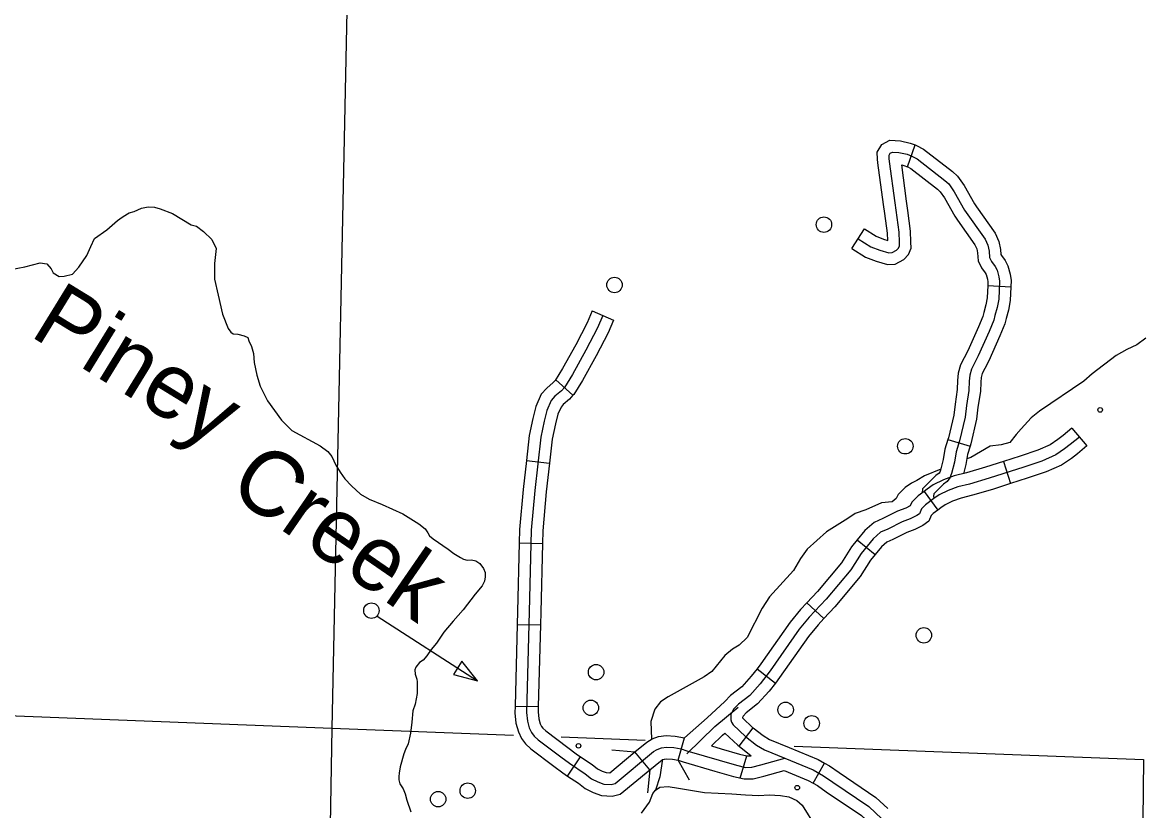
# Model space of a CAD drawing. Extents: x 653372 to 905732, y 627442 to 787275.
# Drawn here: x 852986 to 860204, y 692934 to 698009 of the extents above; entities that cross this region are included whole.
import ezdxf

# ---------------------------------------------------------------- set-up
doc = ezdxf.new("R2010")
doc.units = 0
for name, color, linetype in [('Level 32', 7, 'Continuous'), ('Level 35', 7, 'Continuous'), ('Level 38', 7, 'Continuous'), ('Level 45', 7, 'Continuous'), ('Level 5', 7, 'Continuous'), ('Level 56', 7, 'Continuous'), ('Level 57', 7, 'Continuous')]:
    doc.layers.add(name, color=color, linetype=linetype)

msp = doc.modelspace()

# ---------------------------------------------------------------- linework, layer by layer
at = {"layer": 'Level 32'}
for p, q in [((856654.8, 696151.3), (856791.6, 696091.4)), ((856419.3, 695708.4), (856530.5, 695608.7)), ((859743.4, 695396.5), (859839, 695281.8)), ((856230.6, 695188.1), (856379, 695171.5)), ((859301.9, 695181.7), (859347.4, 695039.4)), ((858790.7, 694988.5), (858879.8, 694868.6)), ((858360.3, 694677), (858476.3, 694582.9)), ((856184.2, 694658.1), (856333.5, 694654.5)), ((858035.9, 694271.3), (858145.2, 694169.6)), ((856171.2, 694132.7), (856320.5, 694128.8)), ((857715.9, 693846.7), (857833.8, 693755)), ((856157.6, 693607.1), (856306.9, 693603.3)), ((857600, 693347.4), (857691.2, 693465.7)), ((857208.2, 693259.3), (857248.8, 693403)), ((857025, 693196.2), (856929.7, 693311.2)), ((856496, 693156.1), (856579.3, 693280.1)), ((857607.3, 693143.2), (857648.9, 693286.7)), ((858077.7, 693109.2), (858150.9, 693239.3))]:
    msp.add_line(p, q, dxfattribs=at)
for points in [[(856723.2, 696121.3), (856688.9, 696042.9), (856613.8, 695898.1), (856526.6, 695741.8), (856475.3, 695658.9), (856456.1, 695637.5), (856414.5, 695601.5), (856390.1, 695573.5), (856361.3, 695510.8), (856344.1, 695441.8), (856322.5, 695337.7), (856283.9, 694994.4), (856260.9, 694739.1), (856247.9, 694212.9), (856231.2, 693565.8), (856236.6, 693509.9), (856249.1, 693466.9), (856263.6, 693435.8), (856280.7, 693413.7), (856306.8, 693389.5), (856452.4, 693279.5), (856507.8, 693238.2), (856609.4, 693169.9), (856649.2, 693139), (856690, 693118.4), (856729.3, 693104.6), (856775.6, 693101.6), (856801.1, 693107.6), (857049.3, 693313.4), (857072.5, 693327.9), (857099.8, 693338.1), (857132.9, 693343), (857180.1, 693339.2), (857227.1, 693331.9), (857263.9, 693318.2), (857583.7, 693225.3), (857640.7, 693211.9), (857681.2, 693212.4), (857739.1, 693227.6), (857894.9, 693270.8)], [(856654.8, 696151.3), (856621.5, 696075.1), (856548.1, 695933.5), (856462.2, 695779.7), (856415.3, 695703.8), (856419.3, 695708.4)], [(856791.6, 696091.4), (856756.3, 696010.7), (856679.6, 695862.7), (856591, 695703.9), (856535.3, 695614), (856530.5, 695608.7)], [(856419.3, 695708.4), (856403.6, 695690.9), (856361.7, 695654.6), (856326.7, 695614.5), (856290.5, 695535.7), (856271.3, 695458.4), (856248.7, 695349.5), (856230.6, 695188.1)], [(856530.5, 695608.7), (856508.5, 695584.1), (856467.4, 695548.5), (856453.4, 695532.5), (856432, 695486), (856416.9, 695425.2), (856396.3, 695325.9), (856379, 695171.5)], [(859743.4, 695396.5), (859685.8, 695348.6), (859652.3, 695323), (859602.7, 695289), (859523.4, 695253.6), (859409.7, 695216.1), (859301.9, 695181.7)], [(859791.2, 695339.2), (859732.4, 695290.2), (859696.1, 695262.5), (859639.3, 695223.6), (859550.3, 695183.9), (859432.7, 695145.1), (859209.5, 695073.8), (859082.7, 695036), (859007.8, 695017.9), (858945.5, 694994.4), (858888.2, 694966.4), (858854.6, 694942.9), (858801.1, 694903.2), (858774.2, 694876.1), (858760.6, 694845.2), (858745.1, 694833.8), (858702.3, 694813.1), (858649.3, 694794.1), (858556.9, 694746.3), (858510.7, 694725.7), (858462.4, 694684.3), (858385.2, 694589.1), (858319.3, 694484.4), (858160.4, 694295.6), (858052, 694179), (857987.6, 694100.9), (857801.1, 693834.6), (857735.7, 693750.5), (857668.4, 693675.4), (857595.3, 693618.3), (857564.1, 693585.7), (857546.9, 693552), (857546.6, 693519.1), (857551.3, 693502.1), (857561.1, 693486), (857640.3, 693410.6), (857712.7, 693354.8), (857763, 693325.3), (857893.8, 693271.3), (858077.3, 693195.1), (858143.8, 693157.7), (858203.4, 693117.1), (858434.5, 692960.2), (858519.7, 692881.1)], [(859839, 695281.8), (859778.9, 695231.8), (859739.9, 695202), (859675.9, 695158.1), (859577.3, 695114.2), (859455.8, 695074), (859347.4, 695039.4)], [(856230.6, 695188.1), (856209.6, 695001.9), (856186.3, 694743.4), (856184.2, 694658.1)], [(856379, 695171.5), (856358.2, 694986.9), (856335.5, 694734.9), (856333.5, 694654.5)], [(859301.9, 695181.7), (859187.5, 695145.1), (859063.2, 695108.2), (858985.8, 695089.4), (858915.9, 695063), (858850.2, 695031), (858810.9, 695003.5), (858790.7, 694988.5)], [(859347.4, 695039.4), (859231.5, 695002.4), (859102.1, 694963.9), (859029.9, 694946.4), (858975.1, 694925.7), (858926.2, 694901.9), (858898.3, 694882.4), (858879.8, 694868.6)], [(858790.7, 694988.5), (858752.1, 694959.8), (858711.4, 694918.9), (858701.1, 694895.5), (858673.3, 694882), (858619.4, 694862.7), (858524.5, 694813.7), (858470.3, 694789.5), (858408.7, 694736.6), (858360.3, 694677)], [(858879.8, 694868.6), (858850.1, 694846.6), (858836.9, 694833.3), (858820.9, 694796.8), (858783.8, 694769.6), (858731.3, 694744.2), (858679.2, 694725.5), (858589.2, 694679), (858551, 694662), (858516.2, 694632.1), (858476.3, 694582.9)], [(858360.3, 694677), (858324.4, 694632.7), (858258.9, 694528.5), (858104.5, 694345.1), (858035.9, 694271.3)], [(856184.2, 694658.1), (856173.3, 694214.8), (856171.2, 694132.7)], [(856333.5, 694654.5), (856322.6, 694211.1), (856320.5, 694128.8)], [(858476.3, 694582.9), (858446, 694545.5), (858379.8, 694440.3), (858216.4, 694246), (858145.2, 694169.6)], [(858035.9, 694271.3), (857995.8, 694228.2), (857928.1, 694146.1), (857741, 693878.9), (857715.9, 693846.7)], [(858145.2, 694169.6), (858108.2, 694129.8), (858047.1, 694055.7), (857861.2, 693790.2), (857833.8, 693755)], [(856171.2, 694132.7), (856157.6, 693607.1)], [(856320.5, 694128.8), (856306.9, 693603.3)], [(857715.9, 693846.7), (857678.3, 693798.4), (857617.2, 693730.2), (857545, 693673.8), (857509.1, 693636.2)], [(857833.8, 693755), (857793, 693702.6), (857719.5, 693620.6), (857645.5, 693562.8), (857625.7, 693542), (857621.4, 693533.7), (857621.4, 693531.8), (857689, 693467.4), (857691.2, 693465.7)], [(856157.6, 693607.1), (856156.5, 693563.2), (856162.9, 693495.8), (856179, 693440.5), (856199.5, 693396.8), (856225.3, 693363.1), (856258.9, 693332.1), (856407.5, 693219.8), (856464.6, 693177.2), (856496, 693156.1)], [(856306.9, 693603.3), (856306, 693568.5), (856310.3, 693524), (856319.2, 693493.3), (856327.8, 693474.9), (856336, 693464.2), (856354.8, 693446.9), (856497.2, 693339.2), (856550.9, 693299.2), (856579.3, 693280.1)], [(857248.8, 693403), (857393.5, 693531.1), (857509.1, 693636.2)], [(857263.3, 693299), (857443.3, 693475.4), (857594.7, 693599.1)], [(857691.2, 693465.7), (857754.5, 693416.8), (857796.3, 693392.4), (857922.4, 693340.3), (858110.1, 693262.3), (858150.9, 693239.3)], [(856929.7, 693311.2), (857005.5, 693374), (857039.3, 693395.2), (857081, 693410.8), (857130.4, 693418.2), (857188.9, 693413.4), (857248.8, 693403)], [(857422.1, 693350), (857493.2, 693419.7), (857508.9, 693432.6)], [(857508.9, 693432.6), (857591.6, 693353.9), (857600, 693347.4)], [(856579.3, 693280.1), (856653.2, 693230.5), (856689.3, 693202.4), (856719.4, 693187.3), (856744.4, 693178.5), (856767.8, 693177), (856929.7, 693311.2)], [(857422.1, 693350), (857484.5, 693331.9)], [(857484.5, 693331.9), (857602.7, 693297.6), (857648.9, 693286.7), (857678.2, 693287)], [(857600, 693347.4), (857678.2, 693287)], [(857025, 693196.2), (857093.2, 693252.7), (857105.8, 693260.6), (857118.7, 693265.4), (857135.4, 693267.9), (857171.3, 693265), (857208.2, 693259.3), (857240.4, 693247.2), (857442.9, 693188.4)], [(858150.9, 693239.3), (858183.2, 693221.2), (858245.4, 693178.9), (858481.1, 693018.8), (858558.5, 692947)], [(856496, 693156.1), (856565.7, 693109.3), (856609.2, 693075.6), (856660.7, 693049.6), (856714.2, 693030.8), (856781.9, 693026.4), (856835.3, 693039), (857025, 693196.2)], [(857442.9, 693188.4), (857564.7, 693153.1), (857632.5, 693137.1), (857691.4, 693137.8), (857758.6, 693155.5), (857890.1, 693192)], [(857890.1, 693192), (858044.6, 693127.8), (858077.7, 693109.2)], [(858077.7, 693109.2), (858104.4, 693094.2), (858161.4, 693055.3), (858387.8, 692901.6), (858482.6, 692813.7)]]:
    msp.add_lwpolyline(points, dxfattribs=at)
at = {"layer": 'Level 35'}
for points in [[(852911.6, 696418.4), (853000.5, 696434.5), (853100.6, 696461.8), (853142.2, 696453.7), (853171.6, 696422.6), (853182.5, 696396.6), (853221.3, 696372.2), (853254, 696375.9), (853307.9, 696388.4), (853348.7, 696433.7), (853399.7, 696509.1), (853427, 696566.5), (853449.4, 696617.1), (853530.1, 696673), (853597, 696733.2), (853612, 696744), (853634.9, 696758.4), (853672.8, 696782.9), (853705.6, 696791.3), (853753, 696813.1), (853795.2, 696822.4), (853835.8, 696820), (853872.7, 696809.8), (853951, 696779.6), (854072.2, 696706.3), (854105.7, 696697.1), (854151.2, 696662), (854205.5, 696610.4), (854232.9, 696552.6), (854223.2, 696457.5), (854222.6, 696355.7), (854245.2, 696252), (854273.1, 696129.4), (854310, 696037.5), (854327.9, 696013.7), (854342.7, 696002.8), (854371.8, 696002), (854413.4, 695991.5), (854436.3, 695979.2), (854443.8, 695959.2), (854460.2, 695922.6), (854474, 695876.8), (854478.2, 695818.5), (854494.4, 695736.6), (854517.3, 695667.5), (854562.6, 695572.5), (854653.1, 695448.5), (854719.9, 695381.9), (854902.2, 695281.7), (854952.7, 695246.4), (854977.9, 695213.6), (855003.4, 695158.8), (855030.7, 695112.4), (855062.4, 695069.3), (855103.4, 695025.9), (855162.6, 694970.9), (855218.2, 694938.1), (855301.8, 694904.1), (855435, 694845.7), (855537.8, 694781.1), (855578.2, 694748.7), (855595.2, 694722.8), (855607.3, 694703.9), (855631.2, 694682.9), (855726.4, 694616.7), (855763.6, 694588.6), (855805.9, 694562.9), (855825, 694553), (855850.2, 694547.2), (855877.2, 694547.5), (855904.9, 694542.3), (855929.7, 694524.7), (855954.1, 694493.6), (855965.2, 694467), (855966.1, 694440), (855961, 694410.6), (855945, 694380.6), (855900.4, 694327.3), (855822.4, 694227.2), (855758.7, 694154)], [(860218.8, 695976.4), (860161.7, 695933.1), (860095.9, 695902.9), (860027.9, 695864.7), (859873.8, 695746.6), (859820.4, 695699.2)], [(859820.4, 695699.2), (859534.5, 695506.8), (859481, 695463.8), (859437.4, 695416.1), (859416.5, 695393), (859383.3, 695355.1), (859343, 695303.9), (859288.5, 695288.6), (859217.4, 695280.5), (859092.9, 695207.2), (859066.2, 695198.1)], [(858898.4, 695132.2), (858794.9, 695089.9)], [(858794.9, 695089.9), (858744.2, 695060.2), (858709.9, 695041.7), (858669.5, 695014.2), (858624.3, 694970), (858611.7, 694942.4), (858585.8, 694922.1), (858516.4, 694915.5), (858417.1, 694869.5), (858347.2, 694846.2), (858300.8, 694815.4), (858162.5, 694728.8), (858038.2, 694616.4), (857995.8, 694556), (857951.4, 694480.7), (857796.6, 694309.8), (857749.2, 694237.5), (857652.9, 694048), (857599.7, 693999.7), (857556.8, 693973.2), (857507.7, 693931.8), (857424.2, 693830), (857375.2, 693794.6), (857142.4, 693666.4), (857093.4, 693633), (857057.2, 693587.5), (857031.2, 693508.3), (857036.7, 693394.2)], [(855758.7, 694154), (855700, 694082.2), (855650.8, 694012.7), (855618.3, 693970.9), (855590.1, 693929.3), (855565.7, 693903.2), (855543.3, 693886.7), (855518, 693858.1), (855511.2, 693840.7), (855515, 693811.7), (855524.2, 693780.8), (855527.9, 693763.4), (855526.6, 693686.6), (855514.5, 693618.5), (855499.7, 693575), (855492.6, 693502.4), (855483.8, 693431.7), (855468.3, 693362.9), (855452.1, 693327), (855441.1, 693298.6), (855418.5, 693214.8), (855410.5, 693174.5), (855408.2, 693152.6), (855410.1, 693130.6), (855415.3, 693105.9), (855436.3, 693073.2), (855450.6, 693042.4), (855461.3, 693000.7), (855486.1, 692926.5)], [(857107.3, 693264.4), (857090.6, 693151.7), (857062.6, 693066)], [(856971.4, 692918), (857022.9, 692987.7), (857044.8, 693043.3), (857062.6, 693066), (857088.7, 693083.6), (857142.9, 693088.8), (857210.1, 693077.8), (857376.8, 693050.1), (857553.5, 693042.3), (857641.2, 693036.1), (857726.6, 693031.4), (857794.3, 693034), (857867.6, 693030.7), (857920.2, 693022.5), (857971.4, 692999.6), (858006.6, 692967.6), (858093.6, 692826)]]:
    msp.add_lwpolyline(points, dxfattribs=at)
at = {"layer": 'Level 38'}
for points in [[(857248.8, 693403), (857248.8, 693403)], [(856781, 693325.1), (856929.7, 693311.2)], [(857281.1, 693128.9), (857208.2, 693259.3)], [(857025, 693196.2), (857011.1, 693047.5)]]:
    msp.add_lwpolyline(points, dxfattribs=at)
at = {"layer": 'Level 45'}
for p, q in [((858684.3, 697079.6), (858734.5, 697220.3)), ((858327, 696553.3), (858406.8, 696679.6)), ((859201, 696314.1), (859350.2, 696306.6)), ((858944.7, 695324.2), (859087.5, 695280.2))]:
    msp.add_line(p, q, dxfattribs=at)
for points in [[(858538.7, 696778.4), (858530.8, 696837.5), (858494.4, 697104.7), (858492.1, 697128.2), (858489.8, 697172.8), (858519.1, 697224.1), (858571.5, 697250), (858639, 697246.7), (858702.5, 697231.6), (858734.5, 697220.3)], [(858734.5, 697220.3), (858743, 697217.2), (858787.4, 697192.8), (858973.5, 697048.9), (859006.3, 697018.8), (859048.8, 696959.2), (859115.6, 696840.5), (859128.7, 696821.9)], [(858366.9, 696616.4), (858448.1, 696565.1), (858505.7, 696542.3), (858563.5, 696526.3), (858586.3, 696527.3), (858614.6, 696541.7), (858625.9, 696554.9), (858632.3, 696569.9), (858632.1, 696594.4), (858629.8, 696659.3), (858604.8, 696847.5), (858568.6, 697113.3), (858566.6, 697133.7), (858565.5, 697154.8), (858572.7, 697167.3), (858587.2, 697174.5), (858628.5, 697172.4), (858681.3, 697159.9), (858712.3, 697148.9), (858746.3, 697130.2), (858925.4, 696991.7), (858950, 696969.1), (858985.7, 696919), (859052.4, 696800.6), (859183.8, 696614.5), (859201.2, 696574.3), (859209.4, 696536.9), (859212.4, 696494.6), (859225.2, 696468.9), (859248.7, 696437), (859260.7, 696413.8), (859273, 696371.2), (859277.3, 696343.4), (859271.4, 696226.4), (859261.4, 696172.6), (859247.1, 696121.2), (859239.7, 696092.4), (859210.6, 696019.7), (859140.2, 695861.3), (859096.4, 695776.1), (859085.1, 695736.7), (859081.4, 695698), (859079.7, 695638.9), (859064.3, 695541.4), (859055.4, 695467.3), (859019.7, 695314), (858998.3, 695244.5), (858987.1, 695178.1), (858968.1, 695103.4), (858958, 695075.9), (858940.5, 695053.6), (858916.3, 695034.9), (858853.7, 694972.5), (858852.5, 694958.2), (858854.6, 694942.9)], [(858686.7, 696798), (858678.8, 696857.5), (858646.9, 697091.3), (858660.1, 697088.2), (858684.3, 697079.6)], [(858681.5, 697080.6), (858705.3, 697067.5), (858877.2, 696934.6), (858893.8, 696919.3), (858922.6, 696878.9), (858989.2, 696760.6), (859006.7, 696735.8)], [(858327, 696553.3), (858414.1, 696498.3), (858481.9, 696471.4), (858555, 696451.2), (858605.8, 696453.4), (858661.6, 696481.8), (858690.2, 696515.1), (858707, 696555), (858706.8, 696596), (858704.3, 696665.5), (858686.7, 696798)], [(858406.8, 696679.6), (858482.1, 696632), (858529.5, 696613.2), (858557, 696605.6), (858555.3, 696653), (858538.7, 696778.4)], [(859128.7, 696821.9), (859249.2, 696651.3), (859272.6, 696597.4), (859283.5, 696547.6), (859285.9, 696514.6), (859289.2, 696508), (859312.3, 696476.6), (859330.4, 696441.6), (859346.1, 696387.3), (859352.2, 696347.2), (859350.2, 696306.6)], [(859006.7, 696735.8), (859118.3, 696577.8), (859129.8, 696551.3), (859135.3, 696526.2), (859139, 696474.6), (859161.2, 696429.8), (859185.2, 696397.4), (859191, 696386), (859199.9, 696355.2), (859202.3, 696339.6), (859201, 696314.1)], [(859201, 696314.1), (859197.1, 696235.1), (859188.6, 696189.5), (859174.9, 696140.6), (859168.5, 696115.7), (859141.8, 696048.8), (859072.8, 695893.5), (859049.9, 695849.1)], [(859350.2, 696306.6), (859345.7, 696217.6), (859334.2, 696155.7), (859319.2, 696101.9), (859310.8, 696069.1), (859279.4, 695990.7), (859207.5, 695829), (859182.7, 695780.7)], [(859049.9, 695849.1), (859026.6, 695803.7), (859011.4, 695750.6), (859006.9, 695702.6), (859005.2, 695645.8), (858990.3, 695551.7), (858981.7, 695480.2), (858947.6, 695333.4), (858944.7, 695324.2)], [(859182.7, 695780.7), (859166.1, 695748.5), (859158.8, 695722.8), (859156, 695693.4), (859154.2, 695631.9), (859138.2, 695531.1), (859129, 695454.3), (859091.9, 695294.5), (859087.5, 695280.2)], [(858944.7, 695324.2), (858925.5, 695261.7), (858914, 695193.5), (858896.7, 695125.6), (858892, 695112.8), (858887.5, 695107), (858866.9, 695091.1), (858781.7, 695006.2), (858779.5, 694980.1)], [(859087.5, 695280.2), (859071.1, 695227.2), (859060.3, 695162.6), (859045, 695102.7)]]:
    msp.add_lwpolyline(points, dxfattribs=at)
at = {"layer": 'Level 5'}
for points in [[(855086.7, 698700.9), (854978.8, 693465.4)], [(851678.7, 693593.3), (854978.8, 693465.4)], [(854978.8, 693465.4), (854956.8, 692214.3)], [(854978.8, 693465.4), (856148.3, 693419.9)], [(856454.5, 693408), (856994.4, 693387)], [(857954.7, 693349.5), (860204.4, 693261.9)], [(860204.4, 693261.9), (860146.5, 687988.5)]]:
    msp.add_lwpolyline(points, dxfattribs=at)
at = {"layer": 'Level 56'}
msp.add_lwpolyline([(855268.7, 694185.1), (855916, 693769.8)], dxfattribs=at)
msp.add_lwpolyline([(855815.2, 693894.8), (855760.4, 693809.3), (855916, 693769.8)], close=True, dxfattribs=at)
for centre, radius in [((858146.3, 696707), 49.8), ((856797.7, 696318.6), 49.8), ((858670.1, 695279.8), 49.8), ((855232.7, 694221.2), 49.8), ((858789.4, 694062.4), 49.8), ((856679.4, 693824.9), 49.8), ((856645.7, 693595.3), 49.8), ((857899.5, 693582.5), 49.8), ((858067.7, 693495.1), 49.8), ((856566.2, 693350.4), 14.9), ((855852.9, 693061.6), 49.8), ((857974.2, 693081.2), 14.9), ((855662.3, 693007.3), 49.8)]:
    msp.add_circle(centre, radius, dxfattribs=at)
at = {"layer": 'Level 57'}
msp.add_circle((859924.7, 695514.1), 14.9, dxfattribs=at)

# ---------------------------------------------------------------- texts
at = {"layer": 'Level 35'}
for s, rotation, p in [('Piney', 328.44612, (853024.1, 695995.6)), ('Creek', 325.42651, (854296.5, 694985.8))]:
    msp.add_text(s, height=420.58, rotation=rotation, dxfattribs=at).set_placement(p)

doc.saveas('drawing.dxf')
